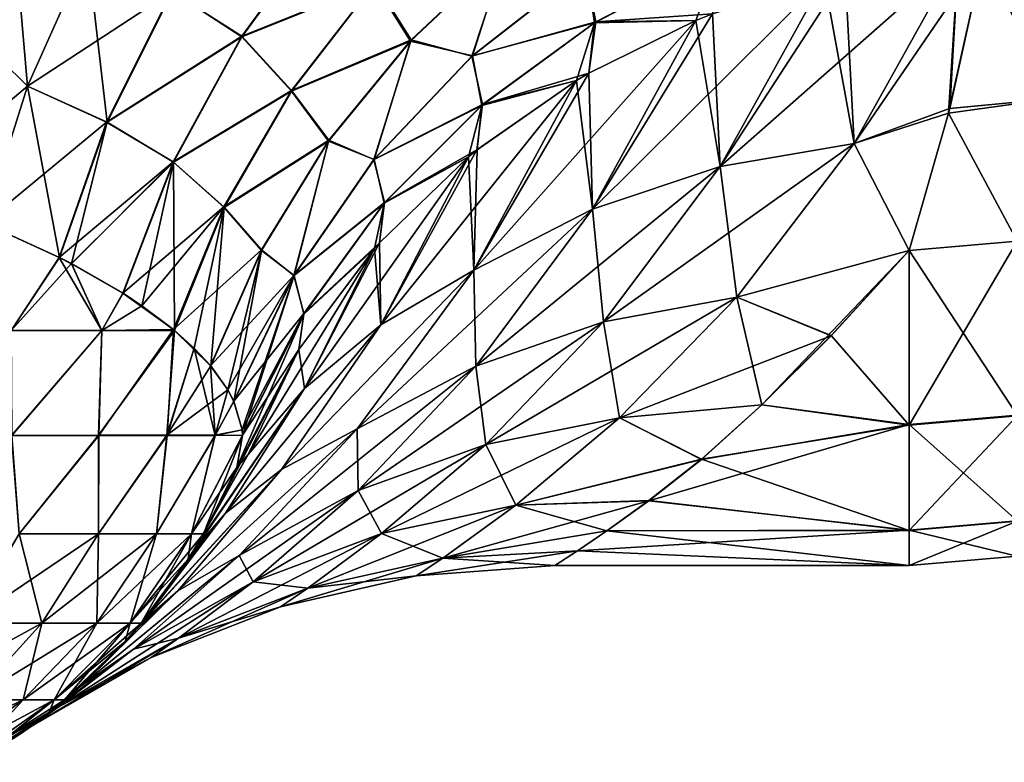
# Model space of a CAD drawing. Header units: metres. Extents: x -37.4 to 37.6, y -35 to 35.
# Tile 313 of 372: x 35.2 to 36.8, y -17.6 to -16.4. Entities that reach past the tile are written whole.
import ezdxf

# ---------------------------------------------------------------- set-up
doc = ezdxf.new("R2010")
doc.units = ezdxf.units.M
doc.layers.add('solid_506616_SW0001', color=7, linetype='CONTINUOUS')

msp = doc.modelspace()

# ---------------------------------------------------------------- linework, layer by layer
at = {"layer": 'solid_506616_SW0001'}
for points in [[(35.083511, -16.407251, -128.6521), (35.208561, -16.530182, -128.795288), (35.179565, -16.189964, -128.666962)], [(35.208561, -16.530182, -128.795288), (35.305313, -16.314314, -128.821793), (35.179565, -16.189964, -128.666962)], [(35.440887, -16.37801, -128.987747), (35.553059, -16.450056, -129.167709), (35.690144, -16.262438, -129.186478)], [(35.690247, -16.263355, -143.412582), (35.553322, -16.450787, -143.431412), (35.441509, -16.378344, -143.611389)], [(35.690144, -16.262438, -129.186478), (35.553059, -16.450056, -129.167709), (35.767105, -16.363865, -129.386108)], [(35.766438, -16.36548, -143.213028), (35.553322, -16.450787, -143.431412), (35.690247, -16.263355, -143.412582)], [(36.853531, -16.550371, -131.336578), (36.902611, -16.287498, -130.531097), (36.744831, -16.317955, -130.520966)], [(36.902607, -16.287489, -142.068893), (36.853531, -16.550371, -141.263412), (36.744843, -16.31794, -142.079041)], [(35.083511, -16.407246, -143.947891), (35.305328, -16.314312, -143.778214), (35.208572, -16.530176, -143.804718)], [(35.440887, -16.37801, -128.987747), (35.305313, -16.314314, -128.821793), (35.208561, -16.530182, -128.795288)], [(35.208572, -16.530176, -143.804718), (35.305328, -16.314312, -143.778214), (35.336555, -16.588093, -143.643707)], [(35.305328, -16.314312, -143.778214), (35.441509, -16.378344, -143.611389), (35.336555, -16.588093, -143.643707)], [(35.976662, -16.313925, -142.977524), (35.823914, -16.457747, -143.004898), (35.766438, -16.36548, -143.213028)], [(35.767105, -16.363865, -129.386108), (35.825233, -16.455643, -129.594421), (35.978806, -16.311487, -129.621674)], [(35.923542, -16.481495, -142.770737), (35.823914, -16.457747, -143.004898), (35.976662, -16.313925, -142.977524)], [(35.978806, -16.311487, -129.621674), (35.825233, -16.455643, -129.594421), (35.922409, -16.481993, -129.827881)], [(35.978806, -16.311487, -129.621674), (35.922409, -16.481993, -129.827881), (36.104809, -16.33984, -129.867844)], [(36.106449, -16.339293, -142.730713), (35.923542, -16.481495, -142.770737), (35.976662, -16.313925, -142.977524)], [(36.32169, -16.659447, -131.395737), (36.70417, -16.321304, -130.513672), (36.522366, -16.349936, -130.476242)], [(36.32169, -16.659447, -131.395737), (36.536503, -16.622068, -131.444748), (36.70417, -16.321304, -130.513672)], [(36.522366, -16.34993, -142.123749), (36.704182, -16.321291, -142.086334), (36.536503, -16.622068, -141.155243)], [(36.536503, -16.622068, -131.444748), (36.744831, -16.317955, -130.520966), (36.70417, -16.321304, -130.513672)], [(36.690063, -16.566135, -131.30336), (36.744831, -16.317955, -130.520966), (36.536503, -16.622068, -131.444748)], [(36.68816, -16.57365, -141.270996), (36.536503, -16.622068, -141.155243), (36.704182, -16.321291, -142.086334)], [(36.690067, -16.566133, -141.296646), (36.68816, -16.57365, -141.270996), (36.704182, -16.321291, -142.086334)], [(36.853531, -16.550371, -131.336578), (36.744831, -16.317955, -130.520966), (36.690063, -16.566135, -131.30336)], [(36.690067, -16.566133, -141.296646), (36.704182, -16.321291, -142.086334), (36.744843, -16.31794, -142.079041)], [(36.853531, -16.550371, -141.263412), (36.690067, -16.566133, -141.296646), (36.744843, -16.31794, -142.079041)], [(36.104809, -16.33984, -129.867844), (36.121536, -16.427078, -130.111221), (36.323223, -16.32258, -130.15657)], [(36.320389, -16.324268, -142.442642), (36.119469, -16.428793, -142.488083), (36.106449, -16.339293, -142.730713)], [(36.320389, -16.324268, -142.442642), (36.282333, -16.424875, -142.186249), (36.119469, -16.428793, -142.488083)], [(36.323223, -16.32258, -130.15657), (36.121536, -16.427078, -130.111221), (36.30928, -16.414146, -130.421585)], [(36.320389, -16.324268, -142.442642), (36.30928, -16.414148, -142.178421), (36.282333, -16.424875, -142.186249)], [(36.104809, -16.33984, -129.867844), (35.922409, -16.481993, -129.827881), (36.121536, -16.427078, -130.111221)], [(36.119469, -16.428793, -142.488083), (35.923542, -16.481495, -142.770737), (36.106449, -16.339293, -142.730713)], [(36.32169, -16.659447, -131.395737), (36.522366, -16.349936, -130.476242), (36.488415, -16.357851, -130.468353)], [(36.488415, -16.357847, -142.131653), (36.522366, -16.34993, -142.123749), (36.536503, -16.622068, -141.155243)], [(35.553059, -16.450056, -129.167709), (35.633118, -16.537029, -129.356522), (35.767105, -16.363865, -129.386108)], [(35.766438, -16.36548, -143.213028), (35.632904, -16.538273, -143.242691), (35.553322, -16.450787, -143.431412)], [(35.823914, -16.457747, -143.004898), (35.632904, -16.538273, -143.242691), (35.766438, -16.36548, -143.213028)], [(35.767105, -16.363865, -129.386108), (35.633118, -16.537029, -129.356522), (35.825233, -16.455643, -129.594421)], [(36.116512, -16.727854, -131.339447), (36.488415, -16.357851, -130.468353), (36.30928, -16.414146, -130.421585)], [(36.116512, -16.727854, -131.339447), (36.32169, -16.659447, -131.395737), (36.488415, -16.357851, -130.468353)], [(36.30928, -16.414148, -142.178421), (36.488415, -16.357847, -142.131653), (36.321686, -16.659447, -141.204254)], [(36.321686, -16.659447, -141.204254), (36.488415, -16.357847, -142.131653), (36.536503, -16.622068, -141.155243)], [(35.440887, -16.37801, -128.987747), (35.208561, -16.530182, -128.795288), (35.335968, -16.58779, -128.95546)], [(35.440887, -16.37801, -128.987747), (35.335968, -16.58779, -128.95546), (35.553059, -16.450056, -129.167709)], [(35.553322, -16.450787, -143.431412), (35.336555, -16.588093, -143.643707), (35.441509, -16.378344, -143.611389)], [(35.083511, -16.407246, -143.947891), (35.208572, -16.530176, -143.804718), (35.050995, -16.663366, -143.952332)], [(35.083511, -16.407251, -128.6521), (35.139061, -16.75, -128.74324), (35.208561, -16.530182, -128.795288)], [(36.116512, -16.727854, -131.339447), (36.30928, -16.414146, -130.421585), (36.28233, -16.424871, -130.413742)], [(36.121536, -16.427078, -130.111221), (36.28233, -16.424871, -130.413742), (36.30928, -16.414146, -130.421585)], [(36.282333, -16.424875, -142.186249), (36.30928, -16.414148, -142.178421), (36.321686, -16.659447, -141.204254)], [(35.922409, -16.481993, -129.827881), (35.939762, -16.559591, -130.055969), (36.121536, -16.427078, -130.111221)], [(36.119469, -16.428793, -142.488083), (35.9384, -16.561152, -142.543365), (35.923542, -16.481495, -142.770737)], [(35.925533, -16.825771, -131.27713), (36.28233, -16.424871, -130.413742), (36.110554, -16.509087, -130.358246)], [(35.925533, -16.825771, -131.27713), (36.116512, -16.727854, -131.339447), (36.28233, -16.424871, -130.413742)], [(36.119469, -16.428793, -142.488083), (36.090508, -16.520891, -142.248932), (35.9384, -16.561152, -142.543365)], [(36.121536, -16.427078, -130.111221), (35.939762, -16.559591, -130.055969), (36.110554, -16.509087, -130.358246)], [(36.119469, -16.428793, -142.488083), (36.110558, -16.509096, -142.24176), (36.090508, -16.520891, -142.248932)], [(36.121536, -16.427078, -130.111221), (36.110554, -16.509087, -130.358246), (36.28233, -16.424871, -130.413742)], [(36.110558, -16.509096, -142.24176), (36.282333, -16.424875, -142.186249), (36.116512, -16.727856, -141.260544)], [(36.119469, -16.428793, -142.488083), (36.282333, -16.424875, -142.186249), (36.110558, -16.509096, -142.24176)], [(36.116512, -16.727856, -141.260544), (36.282333, -16.424875, -142.186249), (36.321686, -16.659447, -141.204254)], [(35.335968, -16.58779, -128.95546), (35.442711, -16.651714, -129.128937), (35.553059, -16.450056, -129.167709)], [(35.553322, -16.450787, -143.431412), (35.4431, -16.652229, -143.470215), (35.336555, -16.588093, -143.643707)], [(35.553059, -16.450056, -129.167709), (35.442711, -16.651714, -129.128937), (35.633118, -16.537029, -129.356522)], [(35.632904, -16.538273, -143.242691), (35.4431, -16.652229, -143.470215), (35.553322, -16.450787, -143.431412)], [(35.823914, -16.457747, -143.004898), (35.692432, -16.618795, -143.044174), (35.632904, -16.538273, -143.242691)], [(35.633118, -16.537029, -129.356522), (35.693062, -16.617186, -129.555161), (35.825233, -16.455643, -129.594421)], [(35.765762, -16.647884, -142.822678), (35.692432, -16.618795, -143.044174), (35.823914, -16.457747, -143.004898)], [(35.825233, -16.455643, -129.594421), (35.693062, -16.617186, -129.555161), (35.765064, -16.648214, -129.776047)], [(35.825233, -16.455643, -129.594421), (35.765064, -16.648214, -129.776047), (35.922409, -16.481993, -129.827881)], [(35.923542, -16.481495, -142.770737), (35.765762, -16.647884, -142.822678), (35.823914, -16.457747, -143.004898)], [(35.922409, -16.481993, -129.827881), (35.765064, -16.648214, -129.776047), (35.939762, -16.559591, -130.055969)], [(35.9384, -16.561152, -142.543365), (35.765762, -16.647884, -142.822678), (35.923542, -16.481495, -142.770737)], [(35.925533, -16.825771, -131.27713), (36.110554, -16.509087, -130.358246), (36.0905, -16.520882, -130.351074)], [(35.939762, -16.559591, -130.055969), (36.0905, -16.520882, -130.351074), (36.110554, -16.509087, -130.358246)], [(36.090508, -16.520891, -142.248932), (36.110558, -16.509096, -142.24176), (36.116512, -16.727856, -141.260544)], [(35.776291, -16.913343, -131.086395), (36.0905, -16.520882, -130.351074), (35.930828, -16.632544, -130.287704)], [(35.776291, -16.913343, -131.086395), (35.925533, -16.825771, -131.27713), (36.0905, -16.520882, -130.351074)], [(35.925533, -16.825773, -141.322876), (36.090508, -16.520891, -142.248932), (36.116512, -16.727856, -141.260544)], [(35.93084, -16.632557, -142.312302), (36.090508, -16.520891, -142.248932), (35.925533, -16.825773, -141.322876)], [(35.939762, -16.559591, -130.055969), (35.930828, -16.632544, -130.287704), (36.0905, -16.520882, -130.351074)], [(35.9384, -16.561152, -142.543365), (36.090508, -16.520891, -142.248932), (35.93084, -16.632557, -142.312302)], [(35.208572, -16.530176, -143.804718), (35.139061, -16.75, -143.856766), (35.050995, -16.663366, -143.952332)], [(35.208572, -16.530176, -143.804718), (35.260204, -16.805458, -143.698898), (35.139061, -16.75, -143.856766)], [(35.335968, -16.58779, -128.95546), (35.208561, -16.530182, -128.795288), (35.139061, -16.75, -128.74324)], [(35.208572, -16.530176, -143.804718), (35.336555, -16.588093, -143.643707), (35.260204, -16.805458, -143.698898)], [(35.442711, -16.651714, -129.128937), (35.524376, -16.724087, -129.311829), (35.633118, -16.537029, -129.356522)], [(35.632904, -16.538273, -143.242691), (35.524513, -16.72488, -143.287354), (35.4431, -16.652229, -143.470215)], [(35.633118, -16.537029, -129.356522), (35.524376, -16.724087, -129.311829), (35.693062, -16.617186, -129.555161)], [(35.692432, -16.618795, -143.044174), (35.524513, -16.72488, -143.287354), (35.632904, -16.538273, -143.242691)], [(36.853531, -16.550371, -131.336578), (36.690063, -16.566135, -131.30336), (36.68816, -16.57365, -131.328995)], [(36.798645, -16.779133, -132.149658), (36.853531, -16.550371, -131.336578), (36.68816, -16.57365, -131.328995)], [(36.853531, -16.550371, -141.263412), (36.68816, -16.57365, -141.270996), (36.690067, -16.566133, -141.296646)], [(36.853531, -16.550371, -141.263412), (36.798645, -16.779133, -140.450333), (36.68816, -16.57365, -141.270996)], [(35.765064, -16.648214, -129.776047), (35.782238, -16.716959, -129.992126), (35.939762, -16.559591, -130.055969)], [(35.9384, -16.561152, -142.543365), (35.781479, -16.718208, -142.607147), (35.765762, -16.647884, -142.822678)], [(35.9384, -16.561152, -142.543365), (35.917198, -16.643761, -142.318298), (35.781479, -16.718208, -142.607147)], [(35.939762, -16.559591, -130.055969), (35.782238, -16.716959, -129.992126), (35.930828, -16.632544, -130.287704)], [(35.9384, -16.561152, -142.543365), (35.93084, -16.632557, -142.312302), (35.917198, -16.643761, -142.318298)], [(36.68816, -16.57365, -131.328995), (36.690063, -16.566135, -131.30336), (36.536503, -16.622068, -131.444748)], [(36.68816, -16.57365, -141.270996), (36.625, -16.79388, -140.453979), (36.536503, -16.622068, -141.155243)], [(36.625, -16.79388, -132.146011), (36.68816, -16.57365, -131.328995), (36.536503, -16.622068, -131.444748)], [(36.798645, -16.779133, -132.149658), (36.68816, -16.57365, -131.328995), (36.625, -16.79388, -132.146011)], [(36.798645, -16.779133, -140.450333), (36.625, -16.79388, -140.453979), (36.68816, -16.57365, -141.270996)], [(35.335968, -16.58779, -128.95546), (35.139061, -16.75, -128.74324), (35.259651, -16.805182, -128.900299)], [(35.335968, -16.58779, -128.95546), (35.259651, -16.805182, -128.900299), (35.442711, -16.651714, -129.128937)], [(35.336555, -16.588093, -143.643707), (35.27924, -16.81521, -143.670258), (35.260204, -16.805458, -143.698898)], [(35.4431, -16.652229, -143.470215), (35.27924, -16.81521, -143.670258), (35.336555, -16.588093, -143.643707)], [(35.524376, -16.724087, -129.311829), (35.584938, -16.792879, -129.504684), (35.693062, -16.617186, -129.555161)], [(35.692432, -16.618795, -143.044174), (35.584839, -16.793871, -143.094543), (35.524513, -16.72488, -143.287354)], [(35.636978, -16.834372, -142.885254), (35.584839, -16.793871, -143.094543), (35.692432, -16.618795, -143.044174)], [(35.693062, -16.617186, -129.555161), (35.584938, -16.792879, -129.504684), (35.636627, -16.834435, -129.713608)], [(35.693062, -16.617186, -129.555161), (35.636627, -16.834435, -129.713608), (35.765064, -16.648214, -129.776047)], [(35.765762, -16.647884, -142.822678), (35.636978, -16.834372, -142.885254), (35.692432, -16.618795, -143.044174)], [(36.133949, -16.908716, -132.339584), (36.348381, -16.869118, -132.388535), (36.536503, -16.622068, -131.444748)], [(36.32169, -16.659447, -131.395737), (36.133949, -16.908716, -132.339584), (36.536503, -16.622068, -131.444748)], [(36.321686, -16.659447, -141.204254), (36.536503, -16.622068, -141.155243), (36.348377, -16.86912, -140.211456)], [(36.625, -16.79388, -140.453979), (36.348377, -16.86912, -140.211456), (36.536503, -16.622068, -141.155243)], [(36.625, -16.79388, -132.146011), (36.536503, -16.622068, -131.444748), (36.348381, -16.869118, -132.388535)], [(35.776291, -16.913343, -131.086395), (35.930828, -16.632544, -130.287704), (35.917187, -16.643749, -130.281708)], [(35.782238, -16.716959, -129.992126), (35.917187, -16.643749, -130.281708), (35.930828, -16.632544, -130.287704)], [(35.917198, -16.643761, -142.318298), (35.93084, -16.632557, -142.312302), (35.925533, -16.825773, -141.322876)], [(35.442711, -16.651714, -129.128937), (35.259651, -16.805182, -128.900299), (35.279335, -16.815264, -128.929886)], [(35.4431, -16.652229, -143.470215), (35.362286, -16.862835, -143.527924), (35.27924, -16.81521, -143.670258)], [(35.442711, -16.651714, -129.128937), (35.279335, -16.815264, -128.929886), (35.361835, -16.862549, -129.071213)], [(35.442711, -16.651714, -129.128937), (35.361835, -16.862549, -129.071213), (35.524376, -16.724087, -129.311829)], [(35.4431, -16.652229, -143.470215), (35.392239, -16.882669, -143.467377), (35.362286, -16.862835, -143.527924)], [(35.4431, -16.652229, -143.470215), (35.444973, -16.92235, -143.342514), (35.392239, -16.882669, -143.467377)], [(35.524513, -16.72488, -143.287354), (35.444973, -16.92235, -143.342514), (35.4431, -16.652229, -143.470215)], [(35.765064, -16.648214, -129.776047), (35.636627, -16.834435, -129.713608), (35.782238, -16.716959, -129.992126)], [(35.781479, -16.718208, -142.607147), (35.636978, -16.834372, -142.885254), (35.765762, -16.647884, -142.822678)], [(35.6535, -17.015455, -130.865372), (35.917187, -16.643749, -130.281708), (35.774303, -16.781631, -130.211624)], [(35.6535, -17.015455, -130.865372), (35.776291, -16.913343, -131.086395), (35.917187, -16.643749, -130.281708)], [(35.782238, -16.716959, -129.992126), (35.774303, -16.781631, -130.211624), (35.917187, -16.643749, -130.281708)], [(35.774319, -16.781647, -142.388382), (35.917198, -16.643761, -142.318298), (35.776333, -16.913273, -141.513824)], [(35.781479, -16.718208, -142.607147), (35.917198, -16.643761, -142.318298), (35.774319, -16.781647, -142.388382)], [(35.776333, -16.913273, -141.513824), (35.917198, -16.643761, -142.318298), (35.925533, -16.825773, -141.322876)], [(35.929142, -16.979727, -132.285217), (36.133949, -16.908716, -132.339584), (36.32169, -16.659447, -131.395737)], [(36.116512, -16.727854, -131.339447), (35.929142, -16.979727, -132.285217), (36.32169, -16.659447, -131.395737)], [(36.116512, -16.727856, -141.260544), (36.321686, -16.659447, -141.204254), (36.133949, -16.908718, -140.260406)], [(36.133949, -16.908718, -140.260406), (36.321686, -16.659447, -141.204254), (36.348377, -16.86912, -140.211456)], [(35.636627, -16.834435, -129.713608), (35.652718, -16.89543, -129.921219), (35.782238, -16.716959, -129.992126)], [(35.782238, -16.716959, -129.992126), (35.652718, -16.89543, -129.921219), (35.774303, -16.781631, -130.211624)], [(35.524376, -16.724087, -129.311829), (35.361835, -16.862549, -129.071213), (35.392353, -16.882753, -129.132874)], [(35.524376, -16.724087, -129.311829), (35.392353, -16.882753, -129.132874), (35.443302, -16.920973, -129.253067)], [(35.524376, -16.724087, -129.311829), (35.443302, -16.920973, -129.253067), (35.584938, -16.792879, -129.504684)], [(35.524513, -16.72488, -143.287354), (35.476429, -16.950684, -143.250885), (35.444973, -16.92235, -143.342514)], [(35.524513, -16.72488, -143.287354), (35.503254, -16.979519, -143.15506), (35.476429, -16.950684, -143.250885)], [(35.584839, -16.793871, -143.094543), (35.503254, -16.979519, -143.15506), (35.524513, -16.72488, -143.287354)], [(35.781479, -16.718208, -142.607147), (35.652424, -16.896235, -142.677933), (35.636978, -16.834372, -142.885254)], [(35.781479, -16.718208, -142.607147), (35.766251, -16.790758, -142.392807), (35.652424, -16.896235, -142.677933)], [(35.738503, -17.080572, -132.226639), (35.929142, -16.979727, -132.285217), (36.116512, -16.727854, -131.339447)], [(35.925533, -16.825771, -131.27713), (35.738503, -17.080572, -132.226639), (36.116512, -16.727854, -131.339447)], [(35.781479, -16.718208, -142.607147), (35.774319, -16.781647, -142.388382), (35.766251, -16.790758, -142.392807)], [(35.925533, -16.825773, -141.322876), (36.116512, -16.727856, -141.260544), (35.929142, -16.979729, -140.314789)], [(35.929142, -16.979729, -140.314789), (36.116512, -16.727856, -141.260544), (36.133949, -16.908718, -140.260406)], [(35.260204, -16.805458, -143.698898), (35.182838, -16.922445, -143.780212), (35.139061, -16.75, -143.856766)], [(35.259651, -16.805182, -128.900299), (35.139061, -16.75, -128.74324), (35.182838, -16.922445, -128.819778)], [(36.798649, -17.05855, -133.512451), (36.798645, -16.779133, -132.149658), (36.625, -16.79388, -132.146011)], [(36.798645, -16.779133, -140.450333), (36.625, -17.074444, -139.084488), (36.625, -16.79388, -140.453979)], [(36.798645, -16.779133, -140.450333), (36.798649, -17.05945, -139.082031), (36.625, -17.074444, -139.084488)], [(35.584938, -16.792879, -129.504684), (35.443302, -16.920973, -129.253067), (35.503017, -16.979233, -129.443985)], [(35.584938, -16.792879, -129.504684), (35.503017, -16.979233, -129.443985), (35.636627, -16.834435, -129.713608)], [(35.584839, -16.793871, -143.094543), (35.530544, -17.017559, -143.023697), (35.503254, -16.979519, -143.15506)], [(35.584839, -16.793871, -143.094543), (35.540359, -17.036377, -142.95697), (35.530544, -17.017559, -143.023697)], [(35.636978, -16.834372, -142.885254), (35.540359, -17.036377, -142.95697), (35.584839, -16.793871, -143.094543)], [(35.563301, -17.12159, -130.596237), (35.766232, -16.790745, -130.207199), (35.644623, -16.952871, -130.13176)], [(35.563301, -17.12159, -130.596237), (35.6535, -17.015455, -130.865372), (35.766232, -16.790745, -130.207199)], [(35.652718, -16.89543, -129.921219), (35.644623, -16.952871, -130.13176), (35.766232, -16.790745, -130.207199)], [(35.644646, -16.952885, -142.468231), (35.766251, -16.790758, -142.392807), (35.653496, -17.015467, -141.734589)], [(35.652424, -16.896235, -142.677933), (35.766251, -16.790758, -142.392807), (35.644646, -16.952885, -142.468231)], [(35.652718, -16.89543, -129.921219), (35.766232, -16.790745, -130.207199), (35.774303, -16.781631, -130.211624)], [(35.653496, -17.015467, -141.734589), (35.766251, -16.790758, -142.392807), (35.776333, -16.913273, -141.513824)], [(35.6535, -17.015455, -130.865372), (35.774303, -16.781631, -130.211624), (35.766232, -16.790745, -130.207199)], [(35.766251, -16.790758, -142.392807), (35.774319, -16.781647, -142.388382), (35.776333, -16.913273, -141.513824)], [(36.625, -16.79388, -140.453979), (36.499603, -16.930788, -139.855057), (36.348377, -16.86912, -140.211456)], [(36.499538, -16.930849, -132.745239), (36.625, -16.79388, -132.146011), (36.348381, -16.869118, -132.388535)], [(36.388393, -17.041847, -133.32251), (36.625, -16.79388, -132.146011), (36.499538, -16.930849, -132.745239)], [(36.625, -17.073544, -133.509995), (36.625, -16.79388, -132.146011), (36.388393, -17.041847, -133.32251)], [(36.625, -17.074444, -139.084488), (36.499603, -16.930788, -139.855057), (36.625, -16.79388, -140.453979)], [(36.798649, -17.05855, -133.512451), (36.625, -16.79388, -132.146011), (36.625, -17.073544, -133.509995)], [(35.259651, -16.805182, -128.900299), (35.182838, -16.922445, -128.819778), (35.32806, -16.922445, -129.030258)], [(35.260204, -16.805458, -143.698898), (35.27924, -16.81521, -143.670258), (35.182838, -16.922445, -143.780212)], [(35.279335, -16.815264, -128.929886), (35.259651, -16.805182, -128.900299), (35.32806, -16.922445, -129.030258)], [(35.27924, -16.81521, -143.670258), (35.32806, -16.922445, -143.569748), (35.182838, -16.922445, -143.780212)], [(35.27924, -16.81521, -143.670258), (35.362286, -16.862835, -143.527924), (35.32806, -16.922445, -143.569748)], [(35.361835, -16.862549, -129.071213), (35.279335, -16.815264, -128.929886), (35.32806, -16.922445, -129.030258)], [(35.616589, -17.145939, -131.91095), (35.738503, -17.080572, -132.226639), (35.925533, -16.825771, -131.27713)], [(35.776291, -16.913343, -131.086395), (35.616589, -17.145939, -131.91095), (35.925533, -16.825771, -131.27713)], [(35.616684, -17.145819, -140.689514), (35.925533, -16.825773, -141.322876), (35.738503, -17.080574, -140.373367)], [(35.616684, -17.145819, -140.689514), (35.776333, -16.913273, -141.513824), (35.925533, -16.825773, -141.322876)], [(35.738503, -17.080574, -140.373367), (35.925533, -16.825773, -141.322876), (35.929142, -16.979729, -140.314789)], [(35.636627, -16.834435, -129.713608), (35.503017, -16.979233, -129.443985), (35.530582, -17.017612, -129.576508)], [(35.636627, -16.834435, -129.713608), (35.530582, -17.017612, -129.576508), (35.540234, -17.036095, -129.642029)], [(35.636627, -16.834435, -129.713608), (35.540234, -17.036095, -129.642029), (35.652718, -16.89543, -129.921219)], [(35.636978, -16.834372, -142.885254), (35.5536, -17.081812, -142.78894), (35.540359, -17.036377, -142.95697)], [(35.636978, -16.834372, -142.885254), (35.55434, -17.090919, -142.753983), (35.5536, -17.081812, -142.78894)], [(35.652424, -16.896235, -142.677933), (35.55434, -17.090919, -142.753983), (35.636978, -16.834372, -142.885254)], [(35.361835, -16.862549, -129.071213), (35.32806, -16.922445, -129.030258), (35.443302, -16.920973, -129.253067)], [(35.362286, -16.862835, -143.527924), (35.392239, -16.882669, -143.467377), (35.32806, -16.922445, -143.569748)], [(35.392353, -16.882753, -129.132874), (35.361835, -16.862549, -129.071213), (35.443302, -16.920973, -129.253067)], [(35.944908, -17.105402, -133.300964), (36.15971, -17.062757, -133.345535), (36.348381, -16.869118, -132.388535)], [(36.133949, -16.908716, -132.339584), (35.944908, -17.105402, -133.300964), (36.348381, -16.869118, -132.388535)], [(36.133949, -16.908718, -140.260406), (36.348377, -16.86912, -140.211456), (36.15971, -17.062759, -139.254456)], [(36.499538, -16.930849, -132.745239), (36.348381, -16.869118, -132.388535), (36.15971, -17.062757, -133.345535)], [(36.388508, -17.041748, -139.278061), (36.15971, -17.062759, -139.254456), (36.348377, -16.86912, -140.211456)], [(36.499603, -16.930788, -139.855057), (36.388508, -17.041748, -139.278061), (36.348377, -16.86912, -140.211456)], [(35.392239, -16.882669, -143.467377), (35.444973, -16.92235, -143.342514), (35.32806, -16.922445, -143.569748)], [(35.652718, -16.89543, -129.921219), (35.540234, -17.036095, -129.642029), (35.553604, -17.081831, -129.811157)], [(35.652424, -16.896235, -142.677933), (35.544846, -17.142277, -142.550003), (35.55434, -17.090919, -142.753983)], [(35.652424, -16.896235, -142.677933), (35.644646, -16.952885, -142.468231), (35.544846, -17.142277, -142.550003)], [(35.652718, -16.89543, -129.921219), (35.553604, -17.081831, -129.811157), (35.554329, -17.090652, -129.844986)], [(35.652718, -16.89543, -129.921219), (35.554329, -17.090652, -129.844986), (35.644623, -16.952871, -130.13176)], [(35.183327, -17.090874, -143.705704), (35.182838, -16.922445, -143.780212), (35.32806, -16.922445, -143.569748)], [(35.32806, -16.922445, -129.030258), (35.182838, -16.922445, -128.819778), (35.183659, -17.091036, -128.894852)], [(35.323051, -17.090851, -143.488449), (35.183327, -17.090874, -143.705704), (35.32806, -16.922445, -143.569748)], [(35.32806, -16.922445, -129.030258), (35.183659, -17.091036, -128.894852), (35.323345, -17.091036, -129.112228)], [(35.323051, -17.090851, -143.488449), (35.32806, -16.922445, -143.569748), (35.444973, -16.92235, -143.342514)], [(35.432678, -17.090828, -143.254547), (35.323051, -17.090851, -143.488449), (35.444973, -16.92235, -143.342514)], [(35.443302, -16.920973, -129.253067), (35.323345, -17.091036, -129.112228), (35.432903, -17.091036, -129.346237)], [(35.443302, -16.920973, -129.253067), (35.32806, -16.922445, -129.030258), (35.323345, -17.091036, -129.112228)], [(35.432678, -17.090828, -143.254547), (35.444973, -16.92235, -143.342514), (35.476429, -16.950684, -143.250885)], [(35.476513, -16.950766, -129.34938), (35.443302, -16.920973, -129.253067), (35.432903, -17.091036, -129.346237)], [(35.503017, -16.979233, -129.443985), (35.443302, -16.920973, -129.253067), (35.476513, -16.950766, -129.34938)], [(35.526592, -17.216011, -141.061905), (35.776333, -16.913273, -141.513824), (35.616684, -17.145819, -140.689514)], [(35.526592, -17.216011, -141.061905), (35.653496, -17.015467, -141.734589), (35.776333, -16.913273, -141.513824)], [(35.526608, -17.215994, -131.53804), (35.616589, -17.145939, -131.91095), (35.776291, -16.913343, -131.086395)], [(35.6535, -17.015455, -130.865372), (35.526608, -17.215994, -131.53804), (35.776291, -16.913343, -131.086395)], [(35.739746, -17.179695, -133.252655), (35.944908, -17.105402, -133.300964), (36.133949, -16.908716, -132.339584)], [(35.929142, -16.979727, -132.285217), (35.739746, -17.179695, -133.252655), (36.133949, -16.908716, -132.339584)], [(35.929142, -16.979729, -140.314789), (36.133949, -16.908718, -140.260406), (35.944908, -17.105402, -139.299026)], [(35.944908, -17.105402, -139.299026), (36.133949, -16.908718, -140.260406), (36.15971, -17.062759, -139.254456)], [(36.388393, -17.041847, -133.32251), (36.499538, -16.930849, -132.745239), (36.15971, -17.062757, -133.345535)], [(36.625, -17.074444, -139.084488), (36.388508, -17.041748, -139.278061), (36.499603, -16.930788, -139.855057)], [(35.503254, -16.979519, -143.15506), (35.432678, -17.090828, -143.254547), (35.476429, -16.950684, -143.250885)], [(35.476513, -16.950766, -129.34938), (35.432903, -17.091036, -129.346237), (35.510395, -17.091036, -129.592743)], [(35.503017, -16.979233, -129.443985), (35.476513, -16.950766, -129.34938), (35.510395, -17.091036, -129.592743)], [(35.644623, -16.952871, -130.13176), (35.544846, -17.142277, -130.050003), (35.506172, -17.222795, -130.656784)], [(35.563301, -17.12159, -130.596237), (35.644623, -16.952871, -130.13176), (35.506172, -17.222795, -130.656784)], [(35.644623, -16.952871, -130.13176), (35.554329, -17.090652, -129.844986), (35.544846, -17.142277, -130.050003)], [(35.563282, -17.121628, -142.003647), (35.544846, -17.142277, -142.550003), (35.644646, -16.952885, -142.468231)], [(35.563282, -17.121628, -142.003647), (35.644646, -16.952885, -142.468231), (35.653496, -17.015467, -141.734589)], [(35.503254, -16.979519, -143.15506), (35.530544, -17.017559, -143.023697), (35.432678, -17.090828, -143.254547)], [(35.530582, -17.017612, -129.576508), (35.503017, -16.979233, -129.443985), (35.510395, -17.091036, -129.592743)], [(35.548779, -17.283991, -133.201691), (35.739746, -17.179695, -133.252655), (35.929142, -16.979727, -132.285217)], [(35.738503, -17.080572, -132.226639), (35.548779, -17.283991, -133.201691), (35.929142, -16.979727, -132.285217)], [(35.738503, -17.080574, -140.373367), (35.929142, -16.979729, -140.314789), (35.739742, -17.179697, -139.347336)], [(35.739742, -17.179697, -139.347336), (35.929142, -16.979729, -140.314789), (35.944908, -17.105402, -139.299026)], [(35.530544, -17.017559, -143.023697), (35.510258, -17.090805, -143.008163), (35.432678, -17.090828, -143.254547)], [(35.6535, -17.015455, -130.865372), (35.477192, -17.273232, -131.073853), (35.464703, -17.293049, -131.247681)], [(35.6535, -17.015455, -130.865372), (35.464703, -17.293049, -131.247681), (35.526608, -17.215994, -131.53804)], [(35.526592, -17.216011, -141.061905), (35.477188, -17.273233, -141.525803), (35.653496, -17.015467, -141.734589)], [(35.563282, -17.121628, -142.003647), (35.653496, -17.015467, -141.734589), (35.477188, -17.273233, -141.525803)], [(35.563301, -17.12159, -130.596237), (35.477192, -17.273232, -131.073853), (35.6535, -17.015455, -130.865372)], [(35.530544, -17.017559, -143.023697), (35.540359, -17.036377, -142.95697), (35.510258, -17.090805, -143.008163)], [(35.540234, -17.036095, -129.642029), (35.530582, -17.017612, -129.576508), (35.510395, -17.091036, -129.592743)], [(35.540359, -17.036377, -142.95697), (35.5536, -17.081812, -142.78894), (35.510258, -17.090805, -143.008163)], [(35.553604, -17.081831, -129.811157), (35.540234, -17.036095, -129.642029), (35.510395, -17.091036, -129.592743)], [(36.388508, -17.041748, -139.278061), (36.291477, -17.129284, -138.724396), (36.15971, -17.062759, -139.254456)], [(36.291336, -17.129402, -133.87645), (36.388393, -17.041847, -133.32251), (36.15971, -17.062757, -133.345535)], [(36.625, -17.073544, -133.509995), (36.388393, -17.041847, -133.32251), (36.291336, -17.129402, -133.87645)], [(36.625, -17.074444, -139.084488), (36.291477, -17.129284, -138.724396), (36.388508, -17.041748, -139.278061)], [(35.777489, -17.248625, -134.282089), (35.993397, -17.202734, -134.317062), (36.15971, -17.062757, -133.345535)], [(35.944908, -17.105402, -133.300964), (35.777489, -17.248625, -134.282089), (36.15971, -17.062757, -133.345535)], [(35.944908, -17.105402, -139.299026), (36.15971, -17.062759, -139.254456), (35.993397, -17.202734, -138.282928)], [(36.291336, -17.129402, -133.87645), (36.15971, -17.062757, -133.345535), (35.993397, -17.202734, -134.317062)], [(36.291477, -17.129284, -138.724396), (35.993397, -17.202734, -138.282928), (36.15971, -17.062759, -139.254456)], [(36.798649, -17.05855, -133.512451), (36.625, -17.073544, -133.509995), (36.798649, -17.228037, -134.900253)], [(36.625, -17.243631, -137.695404), (36.625, -17.074444, -139.084488), (36.798649, -17.05945, -139.082031)], [(36.798649, -17.228489, -137.694183), (36.625, -17.243631, -137.695404), (36.798649, -17.05945, -139.082031)], [(35.450356, -17.340439, -132.756668), (35.548779, -17.283991, -133.201691), (35.738503, -17.080572, -132.226639)], [(35.616589, -17.145939, -131.91095), (35.450356, -17.340439, -132.756668), (35.738503, -17.080572, -132.226639)], [(35.450493, -17.340292, -139.844055), (35.738503, -17.080574, -140.373367), (35.548775, -17.283993, -139.3983)], [(35.450493, -17.340292, -139.844055), (35.616684, -17.145819, -140.689514), (35.738503, -17.080574, -140.373367)], [(35.548775, -17.283993, -139.3983), (35.738503, -17.080574, -140.373367), (35.739742, -17.179697, -139.347336)], [(36.625, -17.073544, -133.509995), (36.291336, -17.129402, -133.87645), (36.206944, -17.195885, -134.404861)], [(36.625, -17.073544, -133.509995), (36.206944, -17.195885, -134.404861), (36.625, -17.243179, -134.899017)], [(36.625, -17.243631, -137.695404), (36.291477, -17.129284, -138.724396), (36.625, -17.074444, -139.084488)], [(36.625, -17.073544, -133.509995), (36.625, -17.243179, -134.899017), (36.798649, -17.228037, -134.900253)], [(35.195168, -17.249245, -143.559082), (35.183327, -17.090874, -143.705704), (35.323051, -17.090851, -143.488449)], [(35.323345, -17.091036, -129.112228), (35.183659, -17.091036, -128.894852), (35.195168, -17.249245, -129.040909)], [(35.322792, -17.249245, -143.325363), (35.195168, -17.249245, -143.559082), (35.323051, -17.090851, -143.488449)], [(35.323345, -17.091036, -129.112228), (35.195168, -17.249245, -129.040909), (35.322792, -17.249245, -129.274643)], [(35.322792, -17.249245, -143.325363), (35.323051, -17.090851, -143.488449), (35.432678, -17.090828, -143.254547)], [(35.415855, -17.249245, -143.075836), (35.322792, -17.249245, -143.325363), (35.432678, -17.090828, -143.254547)], [(35.432903, -17.091036, -129.346237), (35.322792, -17.249245, -129.274643), (35.415855, -17.249245, -129.524155)], [(35.432903, -17.091036, -129.346237), (35.323345, -17.091036, -129.112228), (35.322792, -17.249245, -129.274643)], [(35.415855, -17.249245, -143.075836), (35.432678, -17.090828, -143.254547), (35.510258, -17.090805, -143.008163)], [(35.472462, -17.249245, -142.815628), (35.415855, -17.249245, -143.075836), (35.510258, -17.090805, -143.008163)], [(35.510395, -17.091036, -129.592743), (35.415855, -17.249245, -129.524155), (35.472462, -17.249245, -129.784378)], [(35.510395, -17.091036, -129.592743), (35.432903, -17.091036, -129.346237), (35.415855, -17.249245, -129.524155)], [(35.554329, -17.090652, -129.844986), (35.472462, -17.249245, -129.784378), (35.491463, -17.249245, -130.050003)], [(35.554329, -17.090652, -129.844986), (35.510395, -17.091036, -129.592743), (35.472462, -17.249245, -129.784378)], [(35.472462, -17.249245, -142.815628), (35.510258, -17.090805, -143.008163), (35.55434, -17.090919, -142.753983)], [(35.472462, -17.249245, -142.815628), (35.55434, -17.090919, -142.753983), (35.544846, -17.142277, -142.550003)], [(35.554329, -17.090652, -129.844986), (35.491463, -17.249245, -130.050003), (35.544846, -17.142277, -130.050003)], [(35.5536, -17.081812, -142.78894), (35.55434, -17.090919, -142.753983), (35.510258, -17.090805, -143.008163)], [(35.553604, -17.081831, -129.811157), (35.510395, -17.091036, -129.592743), (35.554329, -17.090652, -129.844986)], [(35.57127, -17.32629, -134.244843), (35.777489, -17.248625, -134.282089), (35.944908, -17.105402, -133.300964)], [(35.739746, -17.179695, -133.252655), (35.57127, -17.32629, -134.244843), (35.944908, -17.105402, -133.300964)], [(35.739742, -17.179697, -139.347336), (35.944908, -17.105402, -139.299026), (35.777489, -17.248627, -138.317902)], [(35.777489, -17.248627, -138.317902), (35.944908, -17.105402, -139.299026), (35.993397, -17.202734, -138.282928)], [(35.563282, -17.121628, -142.003647), (35.477188, -17.273233, -141.525803), (35.506004, -17.223104, -141.940506)], [(35.563301, -17.12159, -130.596237), (35.506172, -17.222795, -130.656784), (35.477192, -17.273232, -131.073853)], [(35.563282, -17.121628, -142.003647), (35.506004, -17.223104, -141.940506), (35.544846, -17.142277, -142.550003)], [(35.491463, -17.249245, -142.550003), (35.472462, -17.249245, -142.815628), (35.544846, -17.142277, -142.550003)], [(35.506004, -17.223104, -141.940506), (35.491463, -17.249245, -142.550003), (35.544846, -17.142277, -142.550003)], [(35.506172, -17.222795, -130.656784), (35.544846, -17.142277, -130.050003), (35.491463, -17.249245, -130.050003)], [(36.291477, -17.129284, -138.724396), (36.2071, -17.195759, -138.196274), (35.993397, -17.202734, -138.282928)], [(36.206944, -17.195885, -134.404861), (36.291336, -17.129402, -133.87645), (35.993397, -17.202734, -134.317062)], [(36.625, -17.243631, -137.695404), (36.2071, -17.195759, -138.196274), (36.291477, -17.129284, -138.724396)], [(35.616589, -17.145939, -131.91095), (35.392155, -17.39146, -132.22789), (35.380737, -17.404875, -132.381897)], [(35.616589, -17.145939, -131.91095), (35.380737, -17.404875, -132.381897), (35.450356, -17.340439, -132.756668)], [(35.450493, -17.340292, -139.844055), (35.392147, -17.391474, -140.371887), (35.616684, -17.145819, -140.689514)], [(35.526592, -17.216011, -141.061905), (35.616684, -17.145819, -140.689514), (35.392147, -17.391474, -140.371887)], [(35.526608, -17.215994, -131.53804), (35.392155, -17.39146, -132.22789), (35.616589, -17.145939, -131.91095)], [(35.379322, -17.434008, -134.206161), (35.57127, -17.32629, -134.244843), (35.739746, -17.179695, -133.252655)], [(35.548779, -17.283991, -133.201691), (35.379322, -17.434008, -134.206161), (35.739746, -17.179695, -133.252655)], [(35.548775, -17.283993, -139.3983), (35.739742, -17.179697, -139.347336), (35.57127, -17.326292, -138.355148)], [(35.57127, -17.326292, -138.355148), (35.739742, -17.179697, -139.347336), (35.777489, -17.248627, -138.317902)], [(35.658848, -17.33643, -135.283737), (35.876118, -17.28792, -135.30336), (35.993397, -17.202734, -134.317062)], [(35.777489, -17.248625, -134.282089), (35.658848, -17.33643, -135.283737), (35.993397, -17.202734, -134.317062)], [(35.777489, -17.248627, -138.317902), (35.993397, -17.202734, -138.282928), (35.876118, -17.28792, -137.296631)], [(36.206944, -17.195885, -134.404861), (35.993397, -17.202734, -134.317062), (35.876118, -17.28792, -135.30336)], [(36.13924, -17.244099, -134.91037), (36.206944, -17.195885, -134.404861), (35.876118, -17.28792, -135.30336)], [(36.139389, -17.243988, -137.69101), (35.876118, -17.28792, -137.296631), (35.993397, -17.202734, -138.282928)], [(36.2071, -17.195759, -138.196274), (36.139389, -17.243988, -137.69101), (35.993397, -17.202734, -138.282928)], [(36.625, -17.243179, -134.899017), (36.206944, -17.195885, -134.404861), (36.13924, -17.244099, -134.91037)], [(36.625, -17.243631, -137.695404), (36.139389, -17.243988, -137.69101), (36.2071, -17.195759, -138.196274)], [(35.526592, -17.216011, -141.061905), (35.392147, -17.391474, -140.371887), (35.421848, -17.354179, -140.770401)], [(35.526608, -17.215994, -131.53804), (35.422344, -17.353525, -131.822723), (35.392155, -17.39146, -132.22789)], [(35.526592, -17.216011, -141.061905), (35.421848, -17.354179, -140.770401), (35.464363, -17.293573, -141.347305)], [(35.526608, -17.215994, -131.53804), (35.464703, -17.293049, -131.247681), (35.422344, -17.353525, -131.822723)], [(35.526592, -17.216011, -141.061905), (35.464363, -17.293573, -141.347305), (35.477188, -17.273233, -141.525803)], [(35.506004, -17.223104, -141.940506), (35.477188, -17.273233, -141.525803), (35.491463, -17.249245, -142.550003)], [(35.477192, -17.273232, -131.073853), (35.506172, -17.222795, -130.656784), (35.491463, -17.249245, -130.050003)], [(36.798649, -17.228037, -134.900253), (36.625, -17.243179, -134.899017), (36.798649, -17.284807, -136.297211)], [(36.625, -17.299999, -136.297195), (36.625, -17.243631, -137.695404), (36.798649, -17.228489, -137.694183)], [(36.798649, -17.284807, -136.297211), (36.625, -17.299999, -136.297195), (36.798649, -17.228489, -137.694183)], [(35.111069, -17.392252, -143.505035), (35.195168, -17.249245, -143.559082), (35.322792, -17.249245, -143.325363)], [(35.231857, -17.392252, -143.283829), (35.111069, -17.392252, -143.505035), (35.322792, -17.249245, -143.325363)], [(35.111069, -17.392252, -129.094955), (35.231857, -17.392252, -129.316177), (35.195168, -17.249245, -129.040909)], [(35.231857, -17.392252, -129.316177), (35.322792, -17.249245, -129.274643), (35.195168, -17.249245, -129.040909)], [(35.231857, -17.392252, -143.283829), (35.322792, -17.249245, -143.325363), (35.415855, -17.249245, -143.075836)], [(35.319939, -17.392252, -143.047684), (35.231857, -17.392252, -143.283829), (35.415855, -17.249245, -143.075836)], [(35.231857, -17.392252, -129.316177), (35.319939, -17.392252, -129.552322), (35.322792, -17.249245, -129.274643)], [(35.319939, -17.392252, -143.047684), (35.415855, -17.249245, -143.075836), (35.472462, -17.249245, -142.815628)], [(35.373512, -17.392252, -142.801392), (35.319939, -17.392252, -143.047684), (35.472462, -17.249245, -142.815628)], [(35.319939, -17.392252, -129.552322), (35.415855, -17.249245, -129.524155), (35.322792, -17.249245, -129.274643)], [(35.319939, -17.392252, -129.552322), (35.373512, -17.392252, -129.798599), (35.415855, -17.249245, -129.524155)], [(35.373512, -17.392252, -142.801392), (35.472462, -17.249245, -142.815628), (35.491463, -17.249245, -142.550003)], [(35.466946, -17.289564, -142.550003), (35.373512, -17.392252, -142.801392), (35.491463, -17.249245, -142.550003)], [(35.373512, -17.392252, -129.798599), (35.391495, -17.392252, -130.050003), (35.472462, -17.249245, -129.784378)], [(35.373512, -17.392252, -129.798599), (35.472462, -17.249245, -129.784378), (35.415855, -17.249245, -129.524155)], [(35.472462, -17.249245, -129.784378), (35.391495, -17.392252, -130.050003), (35.466946, -17.289564, -130.050003)], [(35.451328, -17.416759, -135.263062), (35.658848, -17.33643, -135.283737), (35.777489, -17.248625, -134.282089)], [(35.57127, -17.32629, -134.244843), (35.451328, -17.416759, -135.263062), (35.777489, -17.248625, -134.282089)], [(35.477188, -17.273233, -141.525803), (35.466946, -17.289564, -142.550003), (35.491463, -17.249245, -142.550003)], [(35.477192, -17.273232, -131.073853), (35.491463, -17.249245, -130.050003), (35.466946, -17.289564, -130.050003)], [(35.472462, -17.249245, -129.784378), (35.466946, -17.289564, -130.050003), (35.491463, -17.249245, -130.050003)], [(35.57127, -17.326292, -138.355148), (35.777489, -17.248627, -138.317902), (35.658848, -17.33643, -137.316254)], [(35.658848, -17.33643, -137.316254), (35.777489, -17.248627, -138.317902), (35.876118, -17.28792, -137.296631)], [(36.139389, -17.243988, -137.69101), (36.09248, -17.276081, -137.209396), (35.876118, -17.28792, -137.296631)], [(36.092361, -17.276154, -135.391983), (36.13924, -17.244099, -134.91037), (35.876118, -17.28792, -135.30336)], [(36.625, -17.243179, -134.899017), (36.13924, -17.244099, -134.91037), (36.092361, -17.276154, -135.391983)], [(36.625, -17.243179, -134.899017), (36.092361, -17.276154, -135.391983), (36.625, -17.299999, -136.297195)], [(36.625, -17.299999, -136.297195), (36.09248, -17.276081, -137.209396), (36.139389, -17.243988, -137.69101)], [(36.625, -17.299999, -136.297195), (36.139389, -17.243988, -137.69101), (36.625, -17.243631, -137.695404)], [(36.625, -17.243179, -134.899017), (36.625, -17.299999, -136.297195), (36.798649, -17.284807, -136.297211)], [(35.548779, -17.283991, -133.201691), (35.293232, -17.493954, -133.632172), (35.379322, -17.434008, -134.206161)], [(35.450356, -17.340439, -132.756668), (35.293232, -17.493954, -133.632172), (35.548779, -17.283991, -133.201691)], [(35.379318, -17.434008, -138.393829), (35.293301, -17.493889, -138.969086), (35.548775, -17.283993, -139.3983)], [(35.450493, -17.340292, -139.844055), (35.548775, -17.283993, -139.3983), (35.293301, -17.493889, -138.969086)], [(35.379318, -17.434008, -138.393829), (35.548775, -17.283993, -139.3983), (35.57127, -17.326292, -138.355148)], [(35.477188, -17.273233, -141.525803), (35.464363, -17.293573, -141.347305), (35.466946, -17.289564, -142.550003)], [(35.464703, -17.293049, -131.247681), (35.477192, -17.273232, -131.073853), (35.466946, -17.289564, -130.050003)], [(36.092361, -17.276154, -135.391983), (35.876118, -17.28792, -135.30336), (35.83329, -17.316614, -136.300003)], [(36.055927, -17.299999, -136.300537), (36.092361, -17.276154, -135.391983), (35.83329, -17.316614, -136.300003)], [(36.09248, -17.276081, -137.209396), (36.055927, -17.299999, -136.300537), (35.876118, -17.28792, -137.296631)], [(36.625, -17.299999, -136.297195), (36.055927, -17.299999, -136.300537), (36.09248, -17.276081, -137.209396)], [(36.625, -17.299999, -136.297195), (36.092361, -17.276154, -135.391983), (36.055927, -17.299999, -136.300537)], [(35.466946, -17.289564, -142.550003), (35.391495, -17.392252, -142.550003), (35.373512, -17.392252, -142.801392)], [(35.392147, -17.391474, -140.371887), (35.391495, -17.392252, -142.550003), (35.466946, -17.289564, -142.550003)], [(35.464703, -17.293049, -131.247681), (35.466946, -17.289564, -130.050003), (35.391495, -17.392252, -130.050003)], [(35.422344, -17.353525, -131.822723), (35.464703, -17.293049, -131.247681), (35.391495, -17.392252, -130.050003)], [(35.421848, -17.354179, -140.770401), (35.392147, -17.391474, -140.371887), (35.466946, -17.289564, -142.550003)], [(35.464363, -17.293573, -141.347305), (35.421848, -17.354179, -140.770401), (35.466946, -17.289564, -142.550003)], [(35.615368, -17.366158, -136.300003), (35.83329, -17.316614, -136.300003), (35.876118, -17.28792, -135.30336)], [(35.658848, -17.33643, -135.283737), (35.615368, -17.366158, -136.300003), (35.876118, -17.28792, -135.30336)], [(35.658848, -17.33643, -137.316254), (35.876118, -17.28792, -137.296631), (35.83329, -17.316614, -136.300003)], [(36.055927, -17.299999, -136.300537), (35.83329, -17.316614, -136.300003), (35.876118, -17.28792, -137.296631)], [(35.615368, -17.366158, -136.300003), (35.658848, -17.33643, -137.316254), (35.83329, -17.316614, -136.300003)], [(35.258163, -17.527126, -135.241806), (35.451328, -17.416759, -135.263062), (35.57127, -17.32629, -134.244843)], [(35.379322, -17.434008, -134.206161), (35.258163, -17.527126, -135.241806), (35.57127, -17.32629, -134.244843)], [(35.379318, -17.434008, -138.393829), (35.57127, -17.326292, -138.355148), (35.451328, -17.416759, -137.336929)], [(35.451328, -17.416759, -137.336929), (35.57127, -17.326292, -138.355148), (35.658848, -17.33643, -137.316254)], [(35.450356, -17.340439, -132.756668), (35.304943, -17.483265, -133.45192), (35.293232, -17.493954, -133.632172)], [(35.450493, -17.340292, -139.844055), (35.293301, -17.493889, -138.969086), (35.304302, -17.483858, -139.138565)], [(35.450493, -17.340292, -139.844055), (35.304302, -17.483858, -139.138565), (35.340561, -17.448551, -139.665909)], [(35.450356, -17.340439, -132.756668), (35.341225, -17.447872, -132.924927), (35.304943, -17.483265, -133.45192)], [(35.450493, -17.340292, -139.844055), (35.340561, -17.448551, -139.665909), (35.380127, -17.405581, -140.209808)], [(35.450356, -17.340439, -132.756668), (35.380737, -17.404875, -132.381897), (35.341225, -17.447872, -132.924927)], [(35.450493, -17.340292, -139.844055), (35.380127, -17.405581, -140.209808), (35.392147, -17.391474, -140.371887)], [(35.407227, -17.447527, -136.300003), (35.615368, -17.366158, -136.300003), (35.658848, -17.33643, -135.283737)], [(35.451328, -17.416759, -135.263062), (35.407227, -17.447527, -136.300003), (35.658848, -17.33643, -135.283737)], [(35.451328, -17.416759, -137.336929), (35.658848, -17.33643, -137.316254), (35.615368, -17.366158, -136.300003)], [(35.392155, -17.39146, -132.22789), (35.422344, -17.353525, -131.822723), (35.391495, -17.392252, -130.050003)], [(35.407227, -17.447527, -136.300003), (35.451328, -17.416759, -137.336929), (35.615368, -17.366158, -136.300003)], [(35.007339, -17.515707, -143.43837), (35.111069, -17.392252, -143.505035), (35.231857, -17.392252, -143.283829)], [(35.119698, -17.515707, -143.232605), (35.007339, -17.515707, -143.43837), (35.231857, -17.392252, -143.283829)], [(35.119698, -17.515707, -129.367401), (35.231857, -17.392252, -129.316177), (35.111069, -17.392252, -129.094955)], [(35.119698, -17.515707, -143.232605), (35.231857, -17.392252, -143.283829), (35.319939, -17.392252, -143.047684)], [(35.20163, -17.515707, -143.012939), (35.119698, -17.515707, -143.232605), (35.319939, -17.392252, -143.047684)], [(35.119698, -17.515707, -129.367401), (35.20163, -17.515707, -129.587067), (35.231857, -17.392252, -129.316177)], [(35.20163, -17.515707, -143.012939), (35.319939, -17.392252, -143.047684), (35.373512, -17.392252, -142.801392)], [(35.251465, -17.515707, -142.783844), (35.20163, -17.515707, -143.012939), (35.373512, -17.392252, -142.801392)], [(35.20163, -17.515707, -129.587067), (35.319939, -17.392252, -129.552322), (35.231857, -17.392252, -129.316177)], [(35.20163, -17.515707, -129.587067), (35.251465, -17.515707, -129.816147), (35.319939, -17.392252, -129.552322)], [(35.251465, -17.515707, -142.783844), (35.373512, -17.392252, -142.801392), (35.391495, -17.392252, -142.550003)], [(35.365669, -17.421871, -142.550003), (35.251465, -17.515707, -142.783844), (35.391495, -17.392252, -142.550003)], [(35.251465, -17.515707, -129.816147), (35.268188, -17.515707, -130.050003), (35.373512, -17.392252, -129.798599)], [(35.251465, -17.515707, -129.816147), (35.373512, -17.392252, -129.798599), (35.319939, -17.392252, -129.552322)], [(35.373512, -17.392252, -129.798599), (35.268188, -17.515707, -130.050003), (35.365669, -17.421871, -130.050003)], [(35.380127, -17.405581, -140.209808), (35.365669, -17.421871, -142.550003), (35.391495, -17.392252, -142.550003)], [(35.380737, -17.404875, -132.381897), (35.391495, -17.392252, -130.050003), (35.365669, -17.421871, -130.050003)], [(35.373512, -17.392252, -129.798599), (35.365669, -17.421871, -130.050003), (35.391495, -17.392252, -130.050003)], [(35.392147, -17.391474, -140.371887), (35.380127, -17.405581, -140.209808), (35.391495, -17.392252, -142.550003)], [(35.380737, -17.404875, -132.381897), (35.392155, -17.39146, -132.22789), (35.391495, -17.392252, -130.050003)], [(35.380127, -17.405581, -140.209808), (35.340561, -17.448551, -139.665909), (35.365669, -17.421871, -142.550003)], [(35.341225, -17.447872, -132.924927), (35.380737, -17.404875, -132.381897), (35.365669, -17.421871, -130.050003)], [(35.213486, -17.55892, -136.300003), (35.407227, -17.447527, -136.300003), (35.451328, -17.416759, -135.263062)], [(35.258163, -17.527126, -135.241806), (35.213486, -17.55892, -136.300003), (35.451328, -17.416759, -135.263062)], [(35.365669, -17.421871, -142.550003), (35.268188, -17.515707, -142.550003), (35.251465, -17.515707, -142.783844)], [(35.258167, -17.527126, -137.358185), (35.451328, -17.416759, -137.336929), (35.407227, -17.447527, -136.300003)], [(35.258167, -17.527126, -137.358185), (35.379318, -17.434008, -138.393829), (35.451328, -17.416759, -137.336929)], [(35.293301, -17.493889, -138.969086), (35.268188, -17.515707, -142.550003), (35.365669, -17.421871, -142.550003)], [(35.341225, -17.447872, -132.924927), (35.365669, -17.421871, -130.050003), (35.268188, -17.515707, -130.050003)], [(35.304302, -17.483858, -139.138565), (35.293301, -17.493889, -138.969086), (35.365669, -17.421871, -142.550003)], [(35.340561, -17.448551, -139.665909), (35.304302, -17.483858, -139.138565), (35.365669, -17.421871, -142.550003)], [(35.379318, -17.434008, -138.393829), (35.245419, -17.534271, -138.130417), (35.293301, -17.493889, -138.969086)], [(35.258167, -17.527126, -137.358185), (35.245419, -17.534271, -138.130417), (35.379318, -17.434008, -138.393829)], [(35.379322, -17.434008, -134.206161), (35.293232, -17.493954, -133.632172), (35.245899, -17.53389, -134.459854)], [(35.379322, -17.434008, -134.206161), (35.245899, -17.53389, -134.459854), (35.258163, -17.527126, -135.241806)], [(35.213486, -17.55892, -136.300003), (35.258167, -17.527126, -137.358185), (35.407227, -17.447527, -136.300003)], [(35.304943, -17.483265, -133.45192), (35.341225, -17.447872, -132.924927), (35.268188, -17.515707, -130.050003)], [(35.293232, -17.493954, -133.632172), (35.304943, -17.483265, -133.45192), (35.268188, -17.515707, -130.050003)], [(35.293301, -17.493889, -138.969086), (35.245419, -17.534271, -138.130417), (35.268188, -17.515707, -142.550003)], [(35.245899, -17.53389, -134.459854), (35.293232, -17.493954, -133.632172), (35.268188, -17.515707, -130.050003)], [(34.989723, -17.61585, -143.173248), (35.119698, -17.515707, -143.232605), (35.20163, -17.515707, -143.012939)], [(35.064529, -17.61585, -142.972687), (34.989723, -17.61585, -143.173248), (35.20163, -17.515707, -143.012939)], [(35.064529, -17.61585, -142.972687), (35.20163, -17.515707, -143.012939), (35.251465, -17.515707, -142.783844)], [(35.110031, -17.61585, -142.763519), (35.064529, -17.61585, -142.972687), (35.251465, -17.515707, -142.783844)], [(35.064529, -17.61585, -129.627319), (35.20163, -17.515707, -129.587067), (35.119698, -17.515707, -129.367401)], [(35.064529, -17.61585, -129.627319), (35.110031, -17.61585, -129.836487), (35.20163, -17.515707, -129.587067)], [(35.110031, -17.61585, -142.763519), (35.251465, -17.515707, -142.783844), (35.268188, -17.515707, -142.550003)], [(35.243828, -17.535526, -142.550003), (35.110031, -17.61585, -142.763519), (35.268188, -17.515707, -142.550003)], [(35.110031, -17.61585, -129.836487), (35.125301, -17.61585, -130.050003), (35.251465, -17.515707, -129.816147)], [(35.110031, -17.61585, -129.836487), (35.251465, -17.515707, -129.816147), (35.20163, -17.515707, -129.587067)], [(35.251465, -17.515707, -129.816147), (35.125301, -17.61585, -130.050003), (35.243828, -17.535526, -130.050003)], [(35.245419, -17.534271, -138.130417), (35.243828, -17.535526, -142.550003), (35.268188, -17.515707, -142.550003)], [(35.245899, -17.53389, -134.459854), (35.268188, -17.515707, -130.050003), (35.243828, -17.535526, -130.050003)], [(35.251465, -17.515707, -129.816147), (35.243828, -17.535526, -130.050003), (35.268188, -17.515707, -130.050003)], [(35.243828, -17.535526, -142.550003), (35.125301, -17.61585, -142.550003), (35.110031, -17.61585, -142.763519)], [(35.125301, -17.61585, -130.050003), (35.125301, -17.61585, -142.550003), (35.243828, -17.535526, -142.550003)], [(35.197372, -17.569994, -136.294968), (35.125301, -17.61585, -130.050003), (35.243828, -17.535526, -142.550003)], [(35.209465, -17.561419, -135.392563), (35.243828, -17.535526, -130.050003), (35.125301, -17.61585, -130.050003)], [(35.258163, -17.527126, -135.241806), (35.209465, -17.561419, -135.392563), (35.197372, -17.569994, -136.294968)], [(35.258163, -17.527126, -135.241806), (35.197372, -17.569994, -136.294968), (35.213486, -17.55892, -136.300003)], [(35.209202, -17.561609, -137.197418), (35.197372, -17.569994, -136.294968), (35.243828, -17.535526, -142.550003)], [(35.258167, -17.527126, -137.358185), (35.209202, -17.561609, -137.197418), (35.245419, -17.534271, -138.130417)], [(35.213486, -17.55892, -136.300003), (35.209202, -17.561609, -137.197418), (35.258167, -17.527126, -137.358185)], [(35.245419, -17.534271, -138.130417), (35.209202, -17.561609, -137.197418), (35.243828, -17.535526, -142.550003)], [(35.258163, -17.527126, -135.241806), (35.245899, -17.53389, -134.459854), (35.209465, -17.561419, -135.392563)], [(35.209465, -17.561419, -135.392563), (35.245899, -17.53389, -134.459854), (35.243828, -17.535526, -130.050003)], [(35.197372, -17.569994, -136.294968), (35.209465, -17.561419, -135.392563), (35.125301, -17.61585, -130.050003)], [(35.213486, -17.55892, -136.300003), (35.197372, -17.569994, -136.294968), (35.209202, -17.561609, -137.197418)]]:
    msp.add_3dface(points, dxfattribs=at)

doc.saveas('drawing.dxf')
